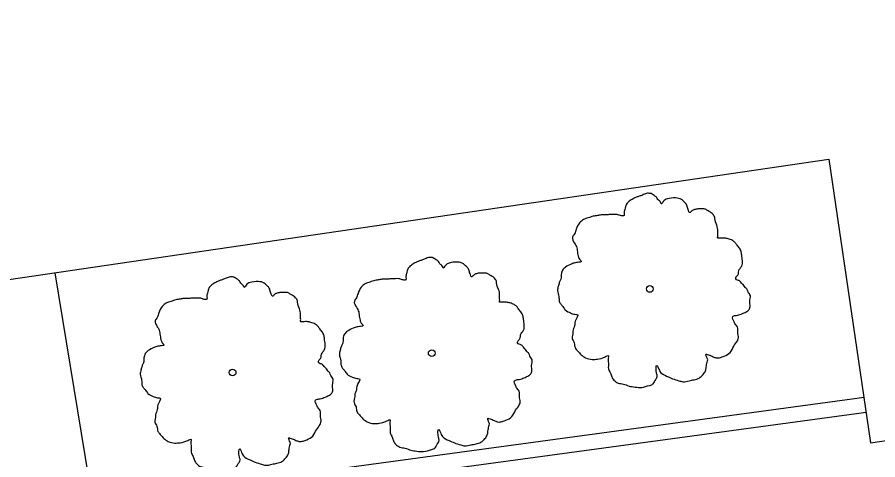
# Model space of a CAD drawing. Extents: x 2161152 to 2175754, y 602179 to 617749.
# Drawn here: x 2163586.45 to 2163634.97, y 606265.06 to 606290.03 of the extents above; entities that cross this region are included whole.
import ezdxf

# ---------------------------------------------------------------- set-up
doc = ezdxf.new("R2010")
doc.units = 0
for name, color, linetype in [('RD_EX_Bldg', 7, 'Continuous'), ('RD_EX_Misc_Golf_Cartpath', 7, 'Continuous'), ('RD_EX_VEG', 7, 'Continuous'), ('RD_EX_WALL_Retaining', 7, 'Continuous')]:
    doc.layers.add(name, color=color, linetype=linetype)

msp = doc.modelspace()

# ---------------------------------------------------------------- linework, layer by layer
at = {"layer": 'RD_EX_Bldg'}
msp.add_lwpolyline([(2163498.737, 606320.775), (2163509.48, 606247.58), (2163538.628, 606251.858), (2163536.268, 606267.933), (2163632.211, 606282.015), (2163634.559, 606266.023), (2163663.946, 606270.336), (2163653.216, 606343.448), (2163498.737, 606320.775)], dxfattribs=at)
at = {"layer": 'RD_EX_Misc_Golf_Cartpath'}
msp.add_line((2163593.127, 606248.009), (2163588.596, 606275.614), dxfattribs=at)
at = {"layer": 'RD_EX_VEG'}
for centre, radius in [((2163622.123, 606274.703), 0.188), ((2163622.114, 606274.689), 0.000075), ((2163609.82, 606271.084), 0.188), ((2163609.811, 606271.07), 0.000075), ((2163598.595, 606269.989), 0.188), ((2163598.586, 606269.975), 0.000075)]:
    msp.add_circle(centre, radius, dxfattribs=at)
for points in [[(2163622.222, 606280.079), (2163621.997, 606280.097), (2163621.754, 606280.022), (2163621.566, 606279.947), (2163621.397, 606279.891), (2163621.229, 606279.816), (2163621.004, 606279.685), (2163620.835, 606279.535), (2163620.741, 606279.348), (2163620.704, 606279.179), (2163620.666, 606278.973), (2163620.666, 606278.842), (2163620.573, 606278.823), (2163620.46, 606278.842), (2163620.273, 606278.898), (2163620.085, 606278.898), (2163619.898, 606278.898), (2163619.636, 606278.879), (2163619.373, 606278.879), (2163619.167, 606278.842), (2163618.923, 606278.804), (2163618.642, 606278.711), (2163618.38, 606278.617), (2163618.155, 606278.429), (2163617.968, 606278.073), (2163617.874, 606277.811), (2163617.761, 606277.623), (2163617.874, 606277.286), (2163618.005, 606277.024), (2163618.024, 606276.874), (2163618.08, 606276.555), (2163618.155, 606276.387), (2163618.249, 606276.237), (2163618.193, 606276.218), (2163617.911, 606276.18), (2163617.687, 606276.105), (2163617.368, 606275.937), (2163617.199, 606275.768), (2163617.124, 606275.524), (2163617.106, 606275.262), (2163617.031, 606275.112), (2163616.974, 606274.906), (2163616.956, 606274.85), (2163616.918, 606274.606), (2163616.993, 606274.269), (2163617.012, 606274.006), (2163617.106, 606273.838), (2163617.218, 606273.706), (2163617.349, 606273.519), (2163617.649, 606273.35), (2163617.893, 606273.275), (2163618.043, 606273.257), (2163617.911, 606272.882), (2163617.874, 606272.619), (2163617.78, 606272.32), (2163617.78, 606272.263), (2163617.743, 606271.907), (2163617.855, 606271.664), (2163617.911, 606271.382), (2163618.043, 606271.214), (2163618.249, 606270.989), (2163618.492, 606270.82), (2163618.867, 606270.726), (2163619.167, 606270.745), (2163619.598, 606270.876), (2163619.786, 606270.933), (2163619.767, 606270.801), (2163619.786, 606270.52), (2163619.786, 606270.202), (2163619.898, 606269.958), (2163619.973, 606269.752), (2163620.085, 606269.564), (2163620.329, 606269.396), (2163620.629, 606269.34), (2163620.948, 606269.227), (2163621.285, 606269.171), (2163621.66, 606269.152), (2163622.11, 606269.265), (2163622.316, 606269.358), (2163622.391, 606269.49), (2163622.541, 606269.771), (2163622.503, 606269.939), (2163622.522, 606270.389), (2163622.597, 606270.258), (2163622.728, 606269.996), (2163623.103, 606269.771), (2163623.403, 606269.639), (2163623.759, 606269.527), (2163623.984, 606269.471), (2163624.34, 606269.527), (2163624.621, 606269.583), (2163624.902, 606269.677), (2163625.127, 606269.883), (2163625.258, 606270.089), (2163625.296, 606270.295), (2163625.352, 606270.577), (2163625.389, 606270.708)], [(2163625.389, 606270.708), (2163625.333, 606270.839), (2163625.296, 606271.026), (2163625.352, 606271.008), (2163625.483, 606270.97), (2163625.689, 606270.876), (2163625.858, 606270.82), (2163626.102, 606270.839), (2163626.308, 606270.914), (2163626.645, 606271.12), (2163626.851, 606271.476), (2163627.057, 606271.776), (2163627.114, 606272.02), (2163627.076, 606272.188), (2163627.057, 606272.563), (2163626.907, 606272.751), (2163626.87, 606272.844), (2163626.795, 606273.144), (2163626.851, 606273.182), (2163627.057, 606273.219), (2163627.339, 606273.313), (2163627.545, 606273.407), (2163627.713, 606273.538), (2163627.77, 606273.706), (2163627.751, 606274.006), (2163627.788, 606274.306), (2163627.732, 606274.419), (2163627.657, 606274.531), (2163627.601, 606274.681), (2163627.488, 606274.793), (2163627.414, 606274.906), (2163627.339, 606274.981), (2163627.245, 606275.093), (2163627.114, 606275.187), (2163627.001, 606275.225), (2163626.964, 606275.337), (2163627.076, 606275.487), (2163627.114, 606275.562), (2163627.132, 606275.731), (2163627.301, 606275.993), (2163627.339, 606276.293), (2163627.301, 606276.611), (2163627.264, 606276.818), (2163627.151, 606277.024), (2163627.001, 606277.211), (2163626.907, 606277.342), (2163626.776, 606277.436), (2163626.533, 606277.53), (2163626.345, 606277.567), (2163626.083, 606277.567), (2163625.933, 606277.605), (2163625.952, 606277.642), (2163625.952, 606277.755), (2163625.952, 606277.961), (2163625.895, 606278.298), (2163625.783, 606278.673), (2163625.783, 606278.692), (2163625.708, 606278.879), (2163625.539, 606279.029), (2163625.408, 606279.104), (2163625.258, 606279.198), (2163625.071, 606279.217), (2163624.846, 606279.217), (2163624.64, 606279.179), (2163624.49, 606279.104), (2163624.359, 606279.01), (2163624.302, 606279.123), (2163624.227, 606279.348), (2163624.19, 606279.46), (2163624.077, 606279.591), (2163623.909, 606279.741), (2163623.571, 606279.835), (2163623.103, 606279.779), (2163622.878, 606279.629), (2163622.766, 606279.498), (2163622.728, 606279.591), (2163622.578, 606279.741), (2163622.503, 606279.872), (2163622.372, 606279.966), (2163622.26, 606280.041), (2163622.185, 606280.079)], [(2163609.919, 606276.46), (2163609.694, 606276.478), (2163609.451, 606276.403), (2163609.263, 606276.328), (2163609.095, 606276.272), (2163608.926, 606276.197), (2163608.701, 606276.066), (2163608.532, 606275.916), (2163608.439, 606275.729), (2163608.401, 606275.56), (2163608.364, 606275.354), (2163608.364, 606275.223), (2163608.27, 606275.204), (2163608.158, 606275.223), (2163607.97, 606275.279), (2163607.783, 606275.279), (2163607.595, 606275.279), (2163607.333, 606275.26), (2163607.071, 606275.26), (2163606.864, 606275.223), (2163606.621, 606275.185), (2163606.34, 606275.091), (2163606.077, 606274.998), (2163605.852, 606274.81), (2163605.665, 606274.454), (2163605.571, 606274.192), (2163605.459, 606274.004), (2163605.571, 606273.667), (2163605.702, 606273.405), (2163605.721, 606273.255), (2163605.777, 606272.936), (2163605.852, 606272.767), (2163605.946, 606272.617), (2163605.89, 606272.599), (2163605.609, 606272.561), (2163605.384, 606272.486), (2163605.065, 606272.318), (2163604.896, 606272.149), (2163604.821, 606271.905), (2163604.803, 606271.643), (2163604.728, 606271.493), (2163604.672, 606271.287), (2163604.653, 606271.231), (2163604.615, 606270.987), (2163604.69, 606270.65), (2163604.709, 606270.387), (2163604.803, 606270.219), (2163604.915, 606270.087), (2163605.046, 606269.9), (2163605.346, 606269.731), (2163605.59, 606269.656), (2163605.74, 606269.638), (2163605.609, 606269.263), (2163605.571, 606269), (2163605.477, 606268.7), (2163605.477, 606268.644), (2163605.44, 606268.288), (2163605.552, 606268.044), (2163605.609, 606267.763), (2163605.74, 606267.595), (2163605.946, 606267.37), (2163606.19, 606267.201), (2163606.565, 606267.107), (2163606.864, 606267.126), (2163607.295, 606267.257), (2163607.483, 606267.314), (2163607.464, 606267.182), (2163607.483, 606266.901), (2163607.483, 606266.583), (2163607.595, 606266.339), (2163607.67, 606266.133), (2163607.783, 606265.945), (2163608.026, 606265.777), (2163608.326, 606265.721), (2163608.645, 606265.608), (2163608.982, 606265.552), (2163609.357, 606265.533), (2163609.807, 606265.646), (2163610.013, 606265.739), (2163610.088, 606265.87), (2163610.238, 606266.152), (2163610.2, 606266.32), (2163610.219, 606266.77), (2163610.294, 606266.639), (2163610.425, 606266.376), (2163610.8, 606266.152), (2163611.1, 606266.02), (2163611.456, 606265.908), (2163611.681, 606265.852), (2163612.037, 606265.908), (2163612.318, 606265.964), (2163612.599, 606266.058), (2163612.824, 606266.264), (2163612.955, 606266.47), (2163612.993, 606266.676), (2163613.049, 606266.957), (2163613.087, 606267.089)], [(2163613.087, 606267.089), (2163613.03, 606267.22), (2163612.993, 606267.407), (2163613.049, 606267.389), (2163613.18, 606267.351), (2163613.387, 606267.257), (2163613.555, 606267.201), (2163613.799, 606267.22), (2163614.005, 606267.295), (2163614.342, 606267.501), (2163614.549, 606267.857), (2163614.755, 606268.157), (2163614.811, 606268.401), (2163614.773, 606268.569), (2163614.755, 606268.944), (2163614.605, 606269.132), (2163614.567, 606269.225), (2163614.492, 606269.525), (2163614.549, 606269.563), (2163614.755, 606269.6), (2163615.036, 606269.694), (2163615.242, 606269.787), (2163615.411, 606269.919), (2163615.467, 606270.087), (2163615.448, 606270.387), (2163615.486, 606270.687), (2163615.429, 606270.8), (2163615.354, 606270.912), (2163615.298, 606271.062), (2163615.186, 606271.174), (2163615.111, 606271.287), (2163615.036, 606271.362), (2163614.942, 606271.474), (2163614.811, 606271.568), (2163614.698, 606271.605), (2163614.661, 606271.718), (2163614.773, 606271.868), (2163614.811, 606271.943), (2163614.83, 606272.111), (2163614.998, 606272.374), (2163615.036, 606272.674), (2163614.998, 606272.992), (2163614.961, 606273.199), (2163614.848, 606273.405), (2163614.698, 606273.592), (2163614.605, 606273.723), (2163614.474, 606273.817), (2163614.23, 606273.911), (2163614.042, 606273.948), (2163613.78, 606273.948), (2163613.63, 606273.986), (2163613.649, 606274.023), (2163613.649, 606274.136), (2163613.649, 606274.342), (2163613.593, 606274.679), (2163613.48, 606275.054), (2163613.48, 606275.073), (2163613.405, 606275.26), (2163613.237, 606275.41), (2163613.105, 606275.485), (2163612.955, 606275.579), (2163612.768, 606275.597), (2163612.543, 606275.597), (2163612.337, 606275.56), (2163612.187, 606275.485), (2163612.056, 606275.391), (2163612, 606275.504), (2163611.925, 606275.729), (2163611.887, 606275.841), (2163611.775, 606275.972), (2163611.606, 606276.122), (2163611.269, 606276.216), (2163610.8, 606276.16), (2163610.575, 606276.01), (2163610.463, 606275.879), (2163610.425, 606275.972), (2163610.275, 606276.122), (2163610.2, 606276.253), (2163610.069, 606276.347), (2163609.957, 606276.422), (2163609.882, 606276.46)], [(2163598.694, 606275.364), (2163598.47, 606275.383), (2163598.226, 606275.308), (2163598.038, 606275.233), (2163597.87, 606275.177), (2163597.701, 606275.102), (2163597.476, 606274.971), (2163597.308, 606274.821), (2163597.214, 606274.633), (2163597.176, 606274.465), (2163597.139, 606274.259), (2163597.139, 606274.127), (2163597.045, 606274.109), (2163596.933, 606274.127), (2163596.745, 606274.184), (2163596.558, 606274.184), (2163596.37, 606274.184), (2163596.108, 606274.165), (2163595.846, 606274.165), (2163595.64, 606274.127), (2163595.396, 606274.09), (2163595.115, 606273.996), (2163594.852, 606273.903), (2163594.627, 606273.715), (2163594.44, 606273.359), (2163594.346, 606273.097), (2163594.234, 606272.909), (2163594.346, 606272.572), (2163594.478, 606272.309), (2163594.496, 606272.16), (2163594.552, 606271.841), (2163594.627, 606271.672), (2163594.721, 606271.522), (2163594.665, 606271.504), (2163594.384, 606271.466), (2163594.159, 606271.391), (2163593.84, 606271.222), (2163593.672, 606271.054), (2163593.597, 606270.81), (2163593.578, 606270.548), (2163593.503, 606270.398), (2163593.447, 606270.192), (2163593.428, 606270.135), (2163593.39, 606269.892), (2163593.465, 606269.554), (2163593.484, 606269.292), (2163593.578, 606269.123), (2163593.69, 606268.992), (2163593.822, 606268.805), (2163594.121, 606268.636), (2163594.365, 606268.561), (2163594.515, 606268.542), (2163594.384, 606268.168), (2163594.346, 606267.905), (2163594.253, 606267.605), (2163594.253, 606267.549), (2163594.215, 606267.193), (2163594.328, 606266.949), (2163594.384, 606266.668), (2163594.515, 606266.5), (2163594.721, 606266.275), (2163594.965, 606266.106), (2163595.34, 606266.012), (2163595.64, 606266.031), (2163596.071, 606266.162), (2163596.258, 606266.218), (2163596.239, 606266.087), (2163596.258, 606265.806), (2163596.258, 606265.487), (2163596.37, 606265.244), (2163596.445, 606265.038), (2163596.558, 606264.85), (2163596.802, 606264.682), (2163597.101, 606264.625), (2163597.42, 606264.513), (2163597.757, 606264.457), (2163598.132, 606264.438), (2163598.582, 606264.55), (2163598.788, 606264.644), (2163598.863, 606264.775), (2163599.013, 606265.056), (2163598.976, 606265.225), (2163598.994, 606265.675), (2163599.069, 606265.544), (2163599.2, 606265.281), (2163599.575, 606265.056), (2163599.875, 606264.925), (2163600.231, 606264.813), (2163600.456, 606264.757), (2163600.812, 606264.813), (2163601.093, 606264.869), (2163601.374, 606264.963), (2163601.599, 606265.169), (2163601.731, 606265.375), (2163601.768, 606265.581), (2163601.824, 606265.862), (2163601.862, 606265.993)], [(2163601.862, 606265.993), (2163601.806, 606266.125), (2163601.768, 606266.312), (2163601.824, 606266.293), (2163601.955, 606266.256), (2163602.162, 606266.162), (2163602.33, 606266.106), (2163602.574, 606266.125), (2163602.78, 606266.2), (2163603.117, 606266.406), (2163603.324, 606266.762), (2163603.53, 606267.062), (2163603.586, 606267.305), (2163603.549, 606267.474), (2163603.53, 606267.849), (2163603.38, 606268.036), (2163603.342, 606268.13), (2163603.267, 606268.43), (2163603.324, 606268.467), (2163603.53, 606268.505), (2163603.811, 606268.599), (2163604.017, 606268.692), (2163604.186, 606268.824), (2163604.242, 606268.992), (2163604.223, 606269.292), (2163604.261, 606269.592), (2163604.205, 606269.704), (2163604.13, 606269.817), (2163604.073, 606269.967), (2163603.961, 606270.079), (2163603.886, 606270.192), (2163603.811, 606270.267), (2163603.717, 606270.379), (2163603.586, 606270.473), (2163603.474, 606270.51), (2163603.436, 606270.623), (2163603.549, 606270.773), (2163603.586, 606270.848), (2163603.605, 606271.016), (2163603.773, 606271.279), (2163603.811, 606271.579), (2163603.773, 606271.897), (2163603.736, 606272.103), (2163603.623, 606272.309), (2163603.474, 606272.497), (2163603.38, 606272.628), (2163603.249, 606272.722), (2163603.005, 606272.816), (2163602.818, 606272.853), (2163602.555, 606272.853), (2163602.405, 606272.89), (2163602.424, 606272.928), (2163602.424, 606273.04), (2163602.424, 606273.247), (2163602.368, 606273.584), (2163602.255, 606273.959), (2163602.255, 606273.978), (2163602.18, 606274.165), (2163602.012, 606274.315), (2163601.881, 606274.39), (2163601.731, 606274.484), (2163601.543, 606274.502), (2163601.318, 606274.502), (2163601.112, 606274.465), (2163600.962, 606274.39), (2163600.831, 606274.296), (2163600.775, 606274.409), (2163600.7, 606274.633), (2163600.662, 606274.746), (2163600.55, 606274.877), (2163600.381, 606275.027), (2163600.044, 606275.121), (2163599.575, 606275.065), (2163599.35, 606274.915), (2163599.238, 606274.783), (2163599.2, 606274.877), (2163599.05, 606275.027), (2163598.976, 606275.158), (2163598.844, 606275.252), (2163598.732, 606275.327), (2163598.657, 606275.364)]]:
    msp.add_spline(points, degree=3, dxfattribs=at)
at = {"layer": 'RD_EX_WALL_Retaining'}
for points in [[(2163634.184, 606268.579), (2163633.651, 606268.501), (2163595.199, 606263.274), (2163576.333, 606260.373), (2163538.199, 606254.78)], [(2163538.32, 606253.955), (2163576.457, 606259.549), (2163595.318, 606262.449), (2163633.767, 606267.676), (2163634.305, 606267.754)]]:
    msp.add_lwpolyline(points, dxfattribs=at)

doc.saveas('drawing.dxf')
